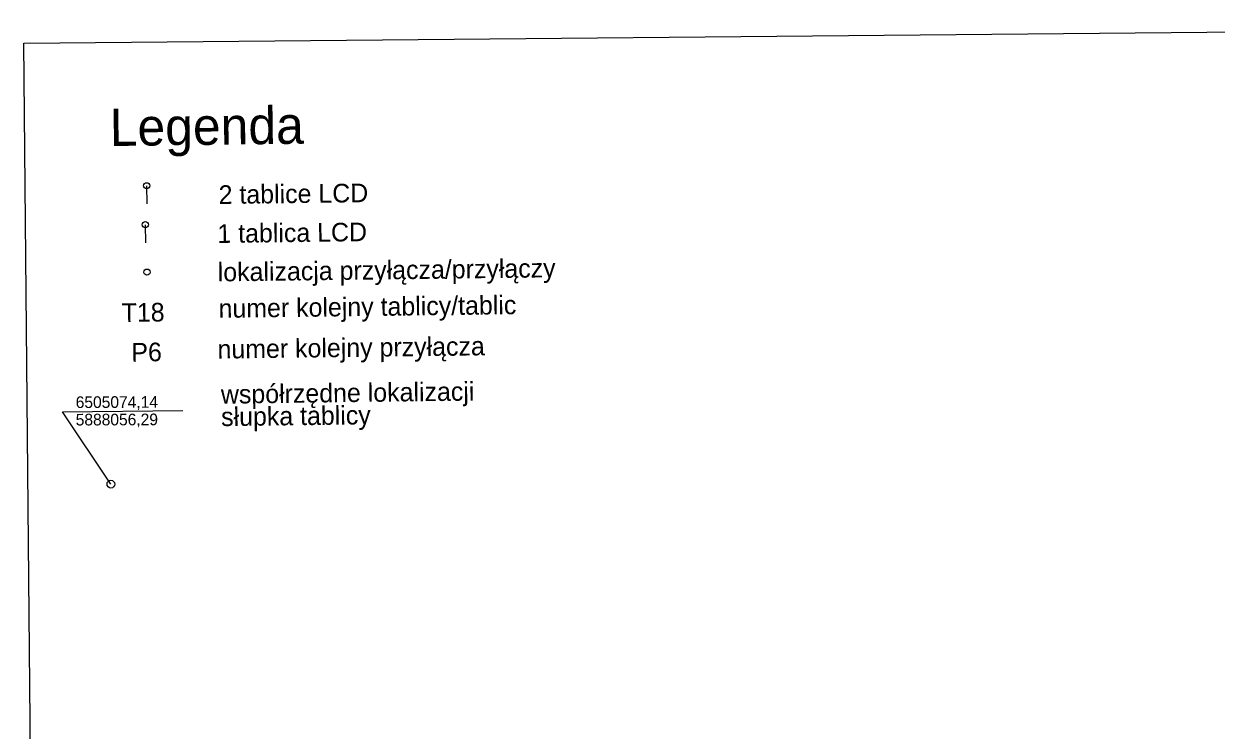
# Model space of a CAD drawing. Extents: x 6503541 to 6503743, y 5888004 to 5888145.
# Drawn here: x 6503540.5 to 6503655.8, y 5888077.2 to 5888145.4 of the extents above; entities that cross this region are included whole.
import ezdxf

# ---------------------------------------------------------------- set-up
doc = ezdxf.new("R2010")
doc.units = 0
for name, color, linetype in [('12', 7, 'Continuous'), ('P_lokalizacja slupka', 7, 'Continuous'), ('P_wsporzedne', 7, 'Continuous'), ('tabela', 7, 'Continuous')]:
    doc.layers.add(name, color=color, linetype=linetype)

msp = doc.modelspace()

# ---------------------------------------------------------------- linework, layer by layer
at = {"layer": '12'}
for p, q in [((6503552.38, 5888129.79), (6503552.4, 5888128.05)), ((6503552.26, 5888126.02), (6503552.28, 5888124.28))]:
    msp.add_line(p, q, dxfattribs=at)
for centre in [(6503552.38, 5888129.79), (6503552.26, 5888126.02), (6503552.42, 5888121.44)]:
    msp.add_circle(centre, 0.3, dxfattribs=at)
at = {"layer": 'P_lokalizacja slupka'}
msp.add_circle((6503548.93, 5888100.94), 0.375, dxfattribs=at)
at = {"layer": 'P_wsporzedne'}
for p, q in [((6503544.24, 5888107.93), (6503555.9, 5888108.05)), ((6503548.93, 5888100.94), (6503544.24, 5888107.93))]:
    msp.add_line(p, q, dxfattribs=at)
at = {"layer": 'tabela'}
for p, q in [((6503540.51, 5888143.57), (6503741.5, 5888145.45)), ((6503541.82, 5888004.12), (6503540.51, 5888143.57))]:
    msp.add_line(p, q, dxfattribs=at)

# ---------------------------------------------------------------- texts
at = {"layer": '12'}
for s, height, rotation, p in [('Legenda', 3.604, 0.7114, (6503548.84, 5888133.63)), ('2 tablice LCD', 1.8018, 0.7114, (6503559.36, 5888128.03)), ('1 tablica LCD', 1.8018, 0.7114, (6503559.24, 5888124.26)), ('lokalizacja przyłącza/przyłączy', 1.8018, 0.7114, (6503559.27, 5888120.54)), ('numer kolejny tablicy/tablic', 1.8018, 0.7114, (6503559.35, 5888117.02)), ('T18', 1.802, 0.7393, (6503549.98, 5888116.62)), ('P6', 1.802, 0.7393, (6503550.92, 5888112.79)), ('numer kolejny przyłącza', 1.8018, 0.7114, (6503559.25, 5888113.08)), ('współrzędne lokalizacji ', 1.8018, 0.7114, (6503559.58, 5888108.72)), ('słupka tablicy', 1.8018, 0.7114, (6503559.6, 5888106.55))]:
    msp.add_text(s, height=height, rotation=rotation, dxfattribs=at).set_placement(p)
at = {"layer": 'P_wsporzedne'}
for s, p in [('6505074,14', (6503545.53, 5888108.3)), ('5888056,29', (6503545.53, 5888106.61))]:
    msp.add_text(s, height=1.126, rotation=0.1955, dxfattribs=at).set_placement(p)

doc.saveas('drawing.dxf')
